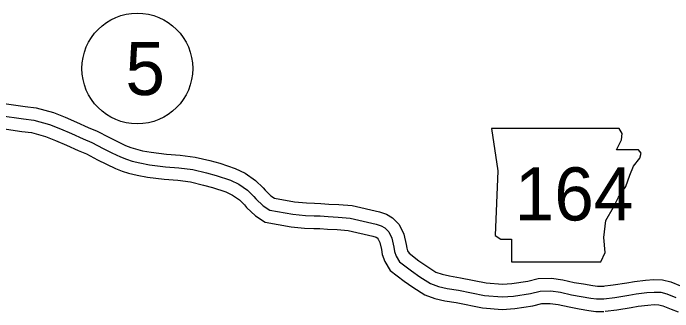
# Model space of a CAD drawing. Extents: x -83719 to 153526, y -11835 to 11446.
# Drawn here: x -1717.5 to -1455.6, y 1791.5 to 1910.2 of the extents above; entities that cross this region are included whole.
import ezdxf

# ---------------------------------------------------------------- set-up
doc = ezdxf.new("R2010")
doc.units = 0
for name, color, linetype in [('Level 11', 7, 'Continuous'), ('Level 21', 7, 'Continuous'), ('Level 27', 7, 'Continuous'), ('Level 59', 7, 'Continuous')]:
    doc.layers.add(name, color=color, linetype=linetype)

msp = doc.modelspace()

# ---------------------------------------------------------------- linework, layer by layer
at = {"layer": 'Level 11'}
for points in [[(-1722.03, 1874.43), (-1712.8, 1873.11), (-1708.41, 1872.61), (-1701.59, 1870.72), (-1696.88, 1868.89), (-1692.35, 1866.91), (-1687.71, 1864.82), (-1684.17, 1863.29), (-1679.56, 1860.87), (-1676.14, 1859.21), (-1672.92, 1857.67), (-1670.89, 1856.85), (-1668.99, 1856.24), (-1666.19, 1855.54), (-1662.69, 1854.9), (-1656.6, 1854.15), (-1651.24, 1853.76), (-1645.31, 1853.02), (-1639.52, 1851.59), (-1635.47, 1850.53), (-1629.38, 1848.43), (-1625.38, 1846.59), (-1621.28, 1843.66), (-1618.31, 1840.77), (-1617.51, 1839.79), (-1615.19, 1837.55), (-1613.77, 1836.66), (-1605.81, 1835.24), (-1601.08, 1834.75), (-1597.83, 1834.62), (-1595.34, 1834.57), (-1592.18, 1834.33), (-1588.23, 1834.16), (-1582.94, 1833.69), (-1572.06, 1831.21), (-1569.3, 1830.29), (-1566.91, 1828.89), (-1564.24, 1826.26), (-1562.41, 1822.31), (-1561.51, 1818.19), (-1561.25, 1816.74), (-1560.9, 1815.72), (-1560.3, 1814.73), (-1556.4, 1811.76), (-1553.31, 1809.59), (-1549.64, 1807.29), (-1547.18, 1806.38), (-1544.31, 1805.72), (-1539.87, 1805.03), (-1529.7, 1802.95), (-1523.29, 1802.41), (-1519.48, 1802.7), (-1513.16, 1803.62), (-1509.03, 1804.74), (-1503.74, 1804.83), (-1499.3, 1804.24), (-1494.8, 1803.19), (-1491.06, 1802.55), (-1487.38, 1801.89), (-1485.54, 1801.64), (-1483.04, 1801.66)], [(-1723.83, 1864.58), (-1714.07, 1863.19), (-1710.33, 1862.76), (-1704.74, 1861.22), (-1700.7, 1859.65), (-1696.41, 1857.77), (-1691.76, 1855.67), (-1688.48, 1854.25), (-1684.07, 1851.94), (-1680.47, 1850.19), (-1676.95, 1848.52), (-1674.3, 1847.44), (-1671.72, 1846.62), (-1668.31, 1845.77), (-1664.21, 1845.01), (-1657.57, 1844.2), (-1652.22, 1843.81), (-1647.14, 1843.17), (-1641.99, 1841.9), (-1638.37, 1840.95), (-1633.11, 1839.14), (-1630.43, 1837.9), (-1627.7, 1835.96), (-1625.7, 1834.01), (-1624.89, 1833.01), (-1621.38, 1829.63), (-1617.44, 1827.16), (-1607.2, 1825.33), (-1601.8, 1824.77), (-1598.12, 1824.62), (-1595.82, 1824.58), (-1592.78, 1824.34), (-1588.88, 1824.18), (-1584.5, 1823.79), (-1574.77, 1821.57), (-1573.46, 1821.13), (-1573.04, 1820.89), (-1572.55, 1820.41), (-1571.95, 1819.1), (-1571.32, 1816.23), (-1570.96, 1814.22), (-1570.01, 1811.44), (-1567.85, 1807.91), (-1562.31, 1803.69), (-1558.84, 1801.25), (-1554.08, 1798.28), (-1550.06, 1796.78), (-1546.19, 1795.89), (-1541.63, 1795.19), (-1531.13, 1793.04), (-1523.34, 1792.37), (-1518.37, 1792.75), (-1511.12, 1793.81), (-1507.62, 1794.76), (-1504.31, 1794.82), (-1501.09, 1794.39), (-1496.79, 1793.39), (-1492.79, 1792.7), (-1488.93, 1792.01), (-1486.18, 1791.63), (-1482.95, 1791.66)], [(-1483.6, 1801.63), (-1479.26, 1802.15), (-1473.82, 1803.01), (-1470.86, 1803.55), (-1466.46, 1804.12), (-1463.13, 1804.34), (-1459.66, 1804.24), (-1456.33, 1803.36), (-1452.58, 1801.85)], [(-1482.39, 1791.7), (-1477.88, 1792.25), (-1472.15, 1793.15), (-1469.33, 1793.66), (-1465.49, 1794.16), (-1462.95, 1794.33), (-1461.09, 1794.27), (-1459.49, 1793.85), (-1456.29, 1792.56), (-1453.52, 1791.47)]]:
    msp.add_lwpolyline(points, dxfattribs=at)
at = {"layer": 'Level 21'}
msp.add_lwpolyline([(-1527.58, 1864.4), (-1525.04, 1847.48), (-1526.17, 1821.82), (-1523.91, 1820.41), (-1519.69, 1820.41), (-1519.69, 1811.39), (-1484.16, 1811.39), (-1482.47, 1815.05), (-1483.03, 1820.98), (-1482.18, 1827.74), (-1479.08, 1833.1), (-1477.11, 1837.05), (-1474.29, 1841.28), (-1472.6, 1845.79), (-1471.19, 1849.45), (-1468.65, 1852.56), (-1468.09, 1854.53), (-1469.21, 1855.94), (-1477.95, 1855.94), (-1475.98, 1859.89), (-1475.7, 1862.43), (-1476.87, 1864.37)], close=True, dxfattribs=at)
at = {"layer": 'Level 27'}
msp.add_circle((-1668.25, 1888.23), 22, dxfattribs=at)
at = {"layer": 'Level 59'}
for points in [[(-1722.93, 1869.5), (-1713.43, 1868.15), (-1709.37, 1867.68), (-1703.16, 1865.97), (-1698.79, 1864.27), (-1694.38, 1862.34), (-1689.73, 1860.24), (-1686.33, 1858.77), (-1681.81, 1856.41), (-1678.31, 1854.7), (-1674.93, 1853.09), (-1672.59, 1852.15), (-1670.36, 1851.43), (-1667.25, 1850.66), (-1663.45, 1849.95), (-1657.09, 1849.17), (-1651.73, 1848.79), (-1646.23, 1848.1), (-1640.76, 1846.74), (-1636.92, 1845.74), (-1631.25, 1843.79), (-1627.9, 1842.25), (-1624.49, 1839.81), (-1622.01, 1837.39), (-1621.2, 1836.4), (-1618.28, 1833.59), (-1615.61, 1831.91), (-1606.5, 1830.28), (-1601.44, 1829.76), (-1597.98, 1829.62), (-1595.58, 1829.58), (-1592.48, 1829.33), (-1588.55, 1829.17), (-1583.72, 1828.74), (-1573.42, 1826.39), (-1571.38, 1825.71), (-1569.98, 1824.89), (-1568.4, 1823.33), (-1567.18, 1820.71), (-1566.42, 1817.21), (-1566.11, 1815.48), (-1565.46, 1813.58), (-1564.07, 1811.32), (-1559.35, 1807.73), (-1556.07, 1805.42), (-1551.86, 1802.79), (-1548.62, 1801.58), (-1545.25, 1800.81), (-1540.75, 1800.11), (-1530.41, 1798), (-1523.32, 1797.39), (-1518.92, 1797.73), (-1512.14, 1798.72), (-1508.32, 1799.75), (-1504.03, 1799.82), (-1500.2, 1799.32), (-1495.79, 1798.29), (-1491.93, 1797.62), (-1488.16, 1796.95), (-1485.86, 1796.64), (-1483, 1796.66)], [(-1483, 1796.66), (-1478.57, 1797.2), (-1472.99, 1798.08), (-1470.1, 1798.61), (-1465.97, 1799.14), (-1463.04, 1799.33), (-1460.38, 1799.26), (-1457.91, 1798.61), (-1454.44, 1797.2)]]:
    msp.add_lwpolyline(points, dxfattribs=at)

# ---------------------------------------------------------------- texts
at = {"layer": 'Level 21'}
msp.add_text('164', height=21.12, dxfattribs=at).set_placement((-1518.36, 1827.8))
at = {"layer": 'Level 27'}
msp.add_text('5', height=21.12, dxfattribs=at).set_placement((-1672.98, 1877.67))

doc.saveas('drawing.dxf')
